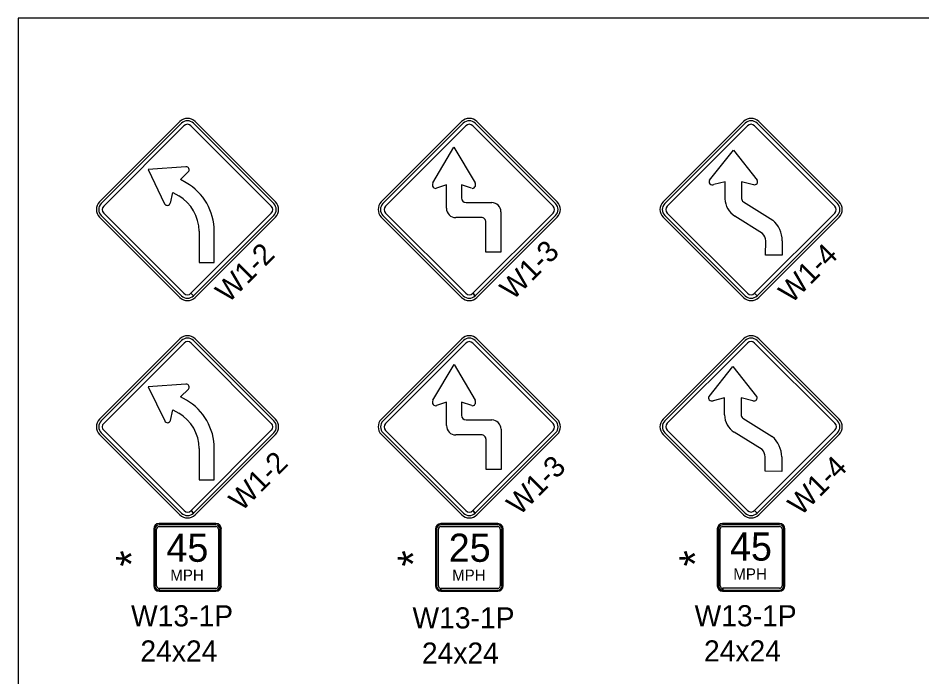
# Model space of a CAD drawing. Extents: x 1458 to 4498, y 17709 to 24109.
# Drawn here: x 1458 to 2100, y 23641 to 24109 of the extents above; entities that cross this region are included whole.
import ezdxf

# ---------------------------------------------------------------- set-up
doc = ezdxf.new("R2010")
doc.units = 0
doc.layers.add('P_TRAF_TCP_General', color=7, linetype='Continuous')

msp = doc.modelspace()

# ---------------------------------------------------------------- linework, layer by layer
at = {"layer": 'P_TRAF_TCP_General'}
for p, q in [((1573.24, 24035.63), (1516.24, 23978.62)), ((1574.43, 24034.44), (1517.42, 23977.44)), ((1574.43, 24034.44), (1517.42, 23977.44)), ((1519.19, 23975.67), (1576.19, 24032.68)), ((1519.19, 23975.67), (1576.19, 24032.68)), ((1581.14, 24032.68), (1638.15, 23975.67)), ((1581.14, 24032.68), (1638.15, 23975.67)), ((1639.91, 23977.44), (1582.91, 24034.44)), ((1639.91, 23977.44), (1582.91, 24034.44)), ((1641.1, 23978.62), (1584.09, 24035.63)), ((1773.24, 24035.63), (1716.24, 23978.62)), ((1774.43, 24034.44), (1717.42, 23977.44)), ((1774.43, 24034.44), (1717.42, 23977.44)), ((1719.19, 23975.67), (1776.19, 24032.68)), ((1719.19, 23975.67), (1776.19, 24032.68)), ((1781.14, 24032.68), (1838.15, 23975.67)), ((1781.14, 24032.68), (1838.15, 23975.67)), ((1839.91, 23977.44), (1782.91, 24034.44)), ((1839.91, 23977.44), (1782.91, 24034.44)), ((1841.1, 23978.62), (1784.09, 24035.63)), ((1973.24, 24035.63), (1916.24, 23978.62)), ((1974.43, 24034.44), (1917.42, 23977.44)), ((1974.43, 24034.44), (1917.42, 23977.44)), ((1919.19, 23975.67), (1976.19, 24032.68)), ((1919.19, 23975.67), (1976.19, 24032.68)), ((1981.14, 24032.68), (2038.15, 23975.67)), ((1981.14, 24032.68), (2038.15, 23975.67)), ((2039.91, 23977.44), (1982.91, 24034.44)), ((2039.91, 23977.44), (1982.91, 24034.44)), ((2041.1, 23978.62), (1984.09, 24035.63)), ((1752.85, 23992.05), (1767.8, 24017.51)), ((1767.8, 24017.51), (1782.75, 23992.04)), ((1949.25, 23993.98), (1966.09, 24015.3)), ((1966.09, 24015.3), (1982.93, 23993.98)), ((1577.54, 24003.56), (1550.68, 24001.63)), ((1550.68, 24001.63), (1562.46, 23977.36)), ((1573.71, 23994.54), (1579.24, 23999.85)), ((1577.84, 23992.16), (1573.71, 23994.54)), ((1960.16, 23992.9), (1952.22, 23990.95)), ((1960.16, 23980.81), (1960.16, 23992.9)), ((1980.27, 23990.85), (1971.93, 23992.92)), ((1971.93, 23992.92), (1971.93, 23981.1)), ((1566.5, 23977.78), (1568.33, 23985.23)), ((1568.33, 23985.23), (1572.49, 23982.83)), ((1762.48, 23990.74), (1755.49, 23988.42)), ((1762.48, 23974.09), (1762.48, 23990.74)), ((1780.36, 23988.31), (1773.11, 23990.74)), ((1773.11, 23990.74), (1773.11, 23981.4)), ((1776.39, 23978.12), (1794.63, 23978.12)), ((1973.29, 23978.59), (1994.1, 23965.59)), ((1516.24, 23967.77), (1573.24, 23910.77)), ((1517.42, 23968.96), (1574.43, 23911.95)), ((1517.42, 23968.96), (1574.43, 23911.95)), ((1576.19, 23913.72), (1519.19, 23970.72)), ((1638.15, 23970.72), (1581.16, 23913.74)), ((1638.15, 23970.72), (1581.16, 23913.74)), ((1582.93, 23911.97), (1639.91, 23968.96)), ((1582.93, 23911.97), (1639.91, 23968.96)), ((1584.09, 23910.77), (1641.1, 23967.77)), ((1716.24, 23967.77), (1773.24, 23910.77)), ((1717.42, 23968.96), (1774.43, 23911.95)), ((1717.42, 23968.96), (1774.43, 23911.95)), ((1776.19, 23913.72), (1719.19, 23970.72)), ((1787.21, 23967.49), (1769.05, 23967.49)), ((1838.15, 23970.72), (1781.16, 23913.74)), ((1838.15, 23970.72), (1781.16, 23913.74)), ((1782.93, 23911.97), (1839.91, 23968.96)), ((1782.93, 23911.97), (1839.91, 23968.96)), ((1784.09, 23910.77), (1841.1, 23967.77)), ((1801.15, 23971.55), (1801.15, 23942.82)), ((1916.24, 23967.77), (1973.24, 23910.77)), ((1917.42, 23968.96), (1974.43, 23911.95)), ((1917.42, 23968.96), (1974.43, 23911.95)), ((1976.19, 23913.72), (1919.19, 23970.72)), ((1986.86, 23956.24), (1967.14, 23968.56)), ((2038.15, 23970.72), (1981.16, 23913.74)), ((2038.15, 23970.72), (1981.16, 23913.74)), ((1982.93, 23911.97), (2039.91, 23968.96)), ((1982.93, 23911.97), (2039.91, 23968.96)), ((1984.09, 23910.77), (2041.1, 23967.77)), ((1790.53, 23942.84), (1790.53, 23964.21)), ((1586.89, 23957.89), (1586.89, 23935.67)), ((1597.64, 23935.67), (1597.64, 23957.86)), ((1989.02, 23940.78), (1989.04, 23950.99)), ((2000.8, 23950.99), (2000.79, 23940.77)), ((1801.15, 23942.82), (1790.53, 23942.84)), ((2000.79, 23940.77), (1989.02, 23940.78)), ((1586.89, 23935.67), (1597.64, 23935.67)), ((1582.91, 23911.95), (1581.14, 23913.72)), ((1582.91, 23911.95), (1581.14, 23913.72)), ((1581.16, 23913.74), (1582.93, 23911.97)), ((1581.16, 23913.74), (1582.93, 23911.97)), ((1782.91, 23911.95), (1781.14, 23913.72)), ((1782.91, 23911.95), (1781.14, 23913.72)), ((1781.16, 23913.74), (1782.93, 23911.97)), ((1781.16, 23913.74), (1782.93, 23911.97)), ((1982.91, 23911.95), (1981.14, 23913.72)), ((1982.91, 23911.95), (1981.14, 23913.72)), ((1981.16, 23913.74), (1982.93, 23911.97)), ((1981.16, 23913.74), (1982.93, 23911.97)), ((1573.28, 23881.34), (1516.27, 23824.33)), ((1574.46, 23880.15), (1517.46, 23823.15)), ((1574.46, 23880.15), (1517.46, 23823.15)), ((1519.22, 23821.38), (1576.23, 23878.38)), ((1581.18, 23878.38), (1638.18, 23821.38)), ((1639.95, 23823.15), (1582.95, 23880.15)), ((1639.95, 23823.15), (1582.95, 23880.15)), ((1641.13, 23824.33), (1584.13, 23881.34)), ((1773.28, 23881.32), (1716.27, 23824.31)), ((1774.46, 23880.13), (1717.46, 23823.13)), ((1774.46, 23880.13), (1717.46, 23823.13)), ((1719.22, 23821.36), (1776.23, 23878.37)), ((1781.18, 23878.37), (1838.18, 23821.36)), ((1839.95, 23823.13), (1782.95, 23880.13)), ((1841.13, 23824.31), (1784.13, 23881.32)), ((1973.27, 23881.37), (1916.27, 23824.37)), ((1974.45, 23880.19), (1917.45, 23823.18)), ((1919.22, 23821.42), (1976.22, 23878.42)), ((1981.17, 23878.42), (2038.17, 23821.42)), ((2039.94, 23823.18), (1982.94, 23880.19)), ((2041.13, 23824.37), (1984.12, 23881.37)), ((1752.88, 23837.74), (1767.83, 23863.2)), ((1767.83, 23863.2), (1782.79, 23837.73)), ((1948.88, 23840.52), (1965.72, 23861.83)), ((1965.72, 23861.83), (1982.56, 23840.52)), ((1577.58, 23849.27), (1550.72, 23847.33)), ((1550.72, 23847.33), (1562.5, 23823.06)), ((1573.75, 23840.25), (1579.28, 23845.56)), ((1577.88, 23837.86), (1573.75, 23840.25)), ((1959.79, 23839.44), (1951.85, 23837.48)), ((1959.79, 23827.35), (1959.79, 23839.44)), ((1979.9, 23837.38), (1971.56, 23839.46)), ((1971.56, 23839.46), (1971.56, 23827.64)), ((1762.52, 23836.43), (1755.52, 23834.11)), ((1762.52, 23819.78), (1762.52, 23836.43)), ((1780.4, 23834), (1773.14, 23836.43)), ((1773.14, 23836.43), (1773.14, 23827.09)), ((1566.54, 23823.49), (1568.37, 23830.94)), ((1568.37, 23830.94), (1572.53, 23828.54)), ((1972.92, 23825.13), (1993.74, 23812.12)), ((1776.43, 23823.81), (1794.67, 23823.81)), ((1516.27, 23813.48), (1573.28, 23756.47)), ((1517.46, 23814.66), (1574.46, 23757.66)), ((1576.23, 23759.43), (1519.22, 23816.43)), ((1638.18, 23816.43), (1581.2, 23759.44)), ((1582.96, 23757.68), (1639.95, 23814.66)), ((1582.96, 23757.68), (1639.95, 23814.66)), ((1584.13, 23756.47), (1641.13, 23813.48)), ((1716.27, 23813.46), (1773.28, 23756.46)), ((1717.46, 23814.65), (1774.46, 23757.64)), ((1717.46, 23814.65), (1774.46, 23757.64)), ((1776.23, 23759.41), (1719.22, 23816.41)), ((1787.24, 23813.18), (1769.09, 23813.18)), ((1838.18, 23816.41), (1781.2, 23759.43)), ((1782.96, 23757.66), (1839.95, 23814.65)), ((1784.13, 23756.46), (1841.13, 23813.46)), ((1801.19, 23817.24), (1801.19, 23788.51)), ((1916.27, 23813.52), (1973.27, 23756.51)), ((1917.45, 23814.7), (1974.45, 23757.7)), ((1976.22, 23759.46), (1919.22, 23816.47)), ((1986.49, 23802.78), (1966.78, 23815.1)), ((2038.17, 23816.47), (1981.19, 23759.48)), ((1982.95, 23757.71), (2039.94, 23814.7)), ((1984.12, 23756.51), (2041.13, 23813.52)), ((1790.57, 23788.53), (1790.57, 23809.9)), ((1586.92, 23803.6), (1586.92, 23781.38)), ((1597.68, 23781.38), (1597.68, 23803.57)), ((1988.65, 23787.32), (1988.67, 23797.53)), ((2000.44, 23797.53), (2000.42, 23787.3)), ((1801.19, 23788.51), (1790.57, 23788.53)), ((2000.42, 23787.3), (1988.65, 23787.32)), ((1586.92, 23781.38), (1597.68, 23781.38)), ((1582.95, 23757.66), (1581.18, 23759.43)), ((1582.95, 23757.66), (1581.18, 23759.43)), ((1581.2, 23759.44), (1582.96, 23757.68)), ((1581.2, 23759.44), (1582.96, 23757.68)), ((1782.95, 23757.64), (1781.18, 23759.41)), ((1782.95, 23757.64), (1781.18, 23759.41)), ((1781.2, 23759.43), (1782.96, 23757.66)), ((1781.2, 23759.43), (1782.96, 23757.66)), ((1982.94, 23757.7), (1981.17, 23759.46)), ((1982.94, 23757.7), (1981.17, 23759.46)), ((1981.19, 23759.48), (1982.95, 23757.71)), ((1981.19, 23759.48), (1982.95, 23757.71)), ((1598.9, 23750.23), (1558.51, 23750.23)), ((1598.9, 23749.37), (1558.51, 23749.37)), ((1558.51, 23748.12), (1598.9, 23748.12)), ((1798.9, 23750.21), (1758.51, 23750.21)), ((1798.9, 23749.36), (1758.51, 23749.36)), ((1758.51, 23748.11), (1798.9, 23748.11)), ((1998.89, 23750.27), (1958.5, 23750.27)), ((1998.89, 23749.41), (1958.5, 23749.41)), ((1998.89, 23749.41), (1958.5, 23749.41)), ((1958.5, 23748.16), (1998.89, 23748.16)), ((1554.71, 23746.43), (1554.71, 23706.05)), ((1555.51, 23746.37), (1555.51, 23705.99)), ((1556.76, 23705.99), (1556.76, 23746.37)), ((1600.65, 23746.37), (1600.65, 23705.99)), ((1601.89, 23705.99), (1601.89, 23746.37)), ((1602.69, 23706.05), (1602.69, 23746.43)), ((1754.71, 23746.41), (1754.71, 23706.03)), ((1755.51, 23746.36), (1755.51, 23705.97)), ((1756.76, 23705.97), (1756.76, 23746.36)), ((1800.65, 23746.36), (1800.65, 23705.97)), ((1801.89, 23705.97), (1801.89, 23746.36)), ((1802.69, 23706.03), (1802.69, 23746.41)), ((1954.71, 23746.47), (1954.71, 23706.08)), ((1955.5, 23746.41), (1955.5, 23706.03)), ((1955.5, 23746.41), (1955.5, 23706.03)), ((1956.75, 23706.03), (1956.75, 23746.41)), ((2000.64, 23746.41), (2000.64, 23706.03)), ((2001.89, 23706.03), (2001.89, 23746.41)), ((2001.89, 23706.03), (2001.89, 23746.41)), ((2002.69, 23706.08), (2002.69, 23746.47)), ((1558.51, 23702.99), (1558.51, 23704.24)), ((1598.9, 23704.24), (1558.52, 23704.24)), ((1558.52, 23704.24), (1558.52, 23702.99)), ((1558.52, 23702.99), (1598.9, 23702.99)), ((1758.51, 23702.97), (1758.51, 23704.22)), ((1798.9, 23704.22), (1758.52, 23704.22)), ((1758.52, 23704.22), (1758.52, 23702.97)), ((1758.52, 23702.97), (1798.9, 23702.97)), ((1958.5, 23703.03), (1958.5, 23704.28)), ((1958.5, 23703.03), (1998.89, 23703.03)), ((1998.89, 23704.28), (1958.52, 23704.28)), ((1958.52, 23704.28), (1958.52, 23703.03)), ((1958.52, 23703.03), (1998.89, 23703.03)), ((1558.51, 23702.25), (1598.9, 23702.25)), ((1758.51, 23702.23), (1798.9, 23702.23)), ((1958.5, 23702.29), (1998.89, 23702.29))]:
    msp.add_line(p, q, dxfattribs=at)
msp.add_lwpolyline([(4498.44, 24109.14), (1458.44, 24109.14), (1458.44, 22109.14), (4498.44, 22109.14)], close=True, dxfattribs=at)
for centre, radius, start, end in [((1578.67, 24030.2), 7.67, 45, 135), ((1778.67, 24030.2), 7.67, 45, 135), ((1978.67, 24030.2), 7.67, 45, 135), ((1578.67, 24030.2), 6, 45, 135), ((1578.67, 24030.2), 6, 45, 135), ((1578.67, 24030.2), 3.5, 45, 135), ((1578.67, 24030.2), 3.5, 45, 135), ((1778.67, 24030.2), 6, 45, 135), ((1778.67, 24030.2), 6, 45, 135), ((1778.67, 24030.2), 3.5, 45, 135), ((1778.67, 24030.2), 3.5, 45, 135), ((1978.67, 24030.2), 6, 45, 135), ((1978.67, 24030.2), 6, 45, 135), ((1978.67, 24030.2), 3.5, 45, 135), ((1978.67, 24030.2), 3.5, 45, 135), ((1577.75, 24001.41), 2.16, 313.81864, 95.40365), ((1558.04, 23957.86), 39.6, 0, 59.99991), ((1558.09, 23957.89), 28.8, 0.00019, 59.99984), ((1776.39, 23981.4), 3.28, 180, 270), ((1974.72, 23981), 14.57, 180.74836, 238.64658), ((1974.72, 23981), 2.8, 177.92278, 239.2343), ((1521.66, 23973.2), 7.67, 135, 225), ((1521.66, 23973.2), 6, 135, 225), ((1521.66, 23973.2), 6, 135, 225), ((1521.66, 23973.2), 3.5, 135, 225), ((1521.66, 23973.2), 3.5, 135, 225), ((1564.4, 23978.3), 2.16, 205.88537, 346.1817), ((1635.67, 23973.2), 3.5, 315, 45), ((1635.67, 23973.2), 3.5, 315, 45), ((1635.67, 23973.2), 6, 315, 45), ((1635.67, 23973.2), 6, 315, 45), ((1635.67, 23973.2), 7.67, 315, 45), ((1721.66, 23973.2), 7.67, 135, 225), ((1721.66, 23973.2), 6, 135, 225), ((1721.66, 23973.2), 6, 135, 225), ((1721.66, 23973.2), 3.5, 135, 225), ((1721.66, 23973.2), 3.5, 135, 225), ((1769.05, 23974.06), 6.57, 179.74233, 270), ((1794.59, 23971.55), 6.57, 0, 89.62688), ((1835.67, 23973.2), 3.5, 315, 45), ((1835.67, 23973.2), 3.5, 315, 45), ((1835.67, 23973.2), 6, 315, 45), ((1835.67, 23973.2), 6, 315, 45), ((1835.67, 23973.2), 7.67, 315, 45), ((1921.66, 23973.2), 7.67, 135, 225), ((1921.66, 23973.2), 6, 135, 225), ((1921.66, 23973.2), 6, 135, 225), ((1921.66, 23973.2), 3.5, 135, 225), ((1921.66, 23973.2), 3.5, 135, 225), ((2035.67, 23973.2), 3.5, 315, 45), ((2035.67, 23973.2), 3.5, 315, 45), ((2035.67, 23973.2), 6, 315, 45), ((2035.67, 23973.2), 6, 315, 45), ((2035.67, 23973.2), 7.67, 315, 45), ((1787.25, 23964.21), 3.28, 0, 90.67067), ((1981, 23950.74), 19.8, 0.74284, 48.57601), ((1981.13, 23950.79), 7.91, 1.50141, 43.58883), ((1578.67, 23916.19), 7.67, 225, 315), ((1578.67, 23916.19), 6, 225, 315), ((1578.67, 23916.19), 6, 225, 315), ((1578.67, 23916.19), 3.5, 225, 315), ((1578.67, 23916.19), 3.5, 225, 315), ((1778.67, 23916.19), 7.67, 225, 315), ((1778.67, 23916.19), 6, 225, 315), ((1778.67, 23916.19), 6, 225, 315), ((1778.67, 23916.19), 3.5, 225, 315), ((1778.67, 23916.19), 3.5, 225, 315), ((1978.67, 23916.19), 7.67, 225, 315), ((1978.67, 23916.19), 6, 225, 315), ((1978.67, 23916.19), 6, 225, 315), ((1978.67, 23916.19), 3.5, 225, 315), ((1978.67, 23916.19), 3.5, 225, 315), ((1578.7, 23875.91), 7.67, 45, 135), ((1778.7, 23875.89), 7.67, 45, 135), ((1978.7, 23875.95), 7.67, 45, 135), ((1578.7, 23875.91), 6, 45, 135), ((1578.7, 23875.91), 3.5, 45, 135), ((1778.7, 23875.89), 6, 45, 135), ((1778.7, 23875.89), 3.5, 45, 135), ((1978.7, 23875.95), 6, 45, 135), ((1978.7, 23875.95), 3.5, 45, 135), ((1577.78, 23847.12), 2.16, 313.81864, 95.40365), ((1558.08, 23803.57), 39.6, 0, 59.99991), ((1558.12, 23803.6), 28.8, 0.00019, 59.99984), ((1776.43, 23827.09), 3.28, 180, 270), ((1974.36, 23827.54), 14.57, 180.74836, 238.64658), ((1974.36, 23827.54), 2.8, 177.92278, 239.2343), ((1521.7, 23818.91), 7.67, 135, 225), ((1521.7, 23818.91), 6, 135, 225), ((1521.7, 23818.91), 3.5, 135, 225), ((1564.44, 23824.01), 2.16, 205.88537, 346.1817), ((1635.71, 23818.91), 3.5, 315, 45), ((1635.71, 23818.91), 3.5, 315, 45), ((1635.71, 23818.91), 6, 315, 45), ((1635.71, 23818.91), 7.67, 315, 45), ((1721.7, 23818.89), 7.67, 135, 225), ((1721.7, 23818.89), 6, 135, 225), ((1721.7, 23818.89), 3.5, 135, 225), ((1769.09, 23819.75), 6.57, 179.74233, 270), ((1794.62, 23817.24), 6.57, 0, 89.62688), ((1835.71, 23818.89), 3.5, 315, 45), ((1835.71, 23818.89), 6, 315, 45), ((1835.71, 23818.89), 7.67, 315, 45), ((1921.69, 23818.94), 7.67, 135, 225), ((1921.69, 23818.94), 6, 135, 225), ((1921.69, 23818.94), 3.5, 135, 225), ((2035.7, 23818.94), 3.5, 315, 45), ((2035.7, 23818.94), 6, 315, 45), ((2035.7, 23818.94), 7.67, 315, 45), ((1787.28, 23809.9), 3.28, 0, 90.67067), ((1980.63, 23797.27), 19.8, 0.74284, 48.57601), ((1980.76, 23797.32), 7.91, 1.50141, 43.58883), ((1578.7, 23761.9), 7.67, 225, 315), ((1578.7, 23761.9), 6, 225, 315), ((1578.7, 23761.9), 3.5, 225, 315), ((1778.7, 23761.88), 7.67, 225, 315), ((1778.7, 23761.88), 6, 225, 315), ((1778.7, 23761.88), 3.5, 225, 315), ((1978.7, 23761.94), 7.67, 225, 315), ((1978.7, 23761.94), 6, 225, 315), ((1978.7, 23761.94), 3.5, 225, 315), ((1558.51, 23746.43), 3.8, 90, 180), ((1558.51, 23746.37), 3, 90, 180), ((1558.51, 23746.37), 1.75, 90, 180), ((1598.9, 23746.43), 3.8, 0, 90), ((1598.9, 23746.37), 3, 0, 90), ((1598.9, 23746.37), 1.75, 0, 90), ((1758.51, 23746.41), 3.8, 90, 180), ((1758.51, 23746.36), 3, 90, 180), ((1758.51, 23746.36), 1.75, 90, 180), ((1798.9, 23746.41), 3.8, 0, 90), ((1798.9, 23746.36), 3, 0, 90), ((1798.9, 23746.36), 1.75, 0, 90), ((1958.5, 23746.47), 3.8, 90, 180), ((1958.5, 23746.41), 3, 90, 180), ((1958.5, 23746.41), 3, 90, 180), ((1958.5, 23746.41), 1.75, 90, 180), ((1998.89, 23746.47), 3.8, 0, 90), ((1998.89, 23746.41), 3, 0, 90), ((1998.89, 23746.41), 3, 0, 90), ((1998.89, 23746.41), 1.75, 0, 90), ((1558.51, 23706.05), 3.8, 180, 270), ((1558.51, 23705.99), 3, 180, 270), ((1558.51, 23705.99), 1.75, 180, 270), ((1598.9, 23706.05), 3.8, 270, 0), ((1598.9, 23705.99), 3, 270, 0), ((1598.9, 23705.99), 1.75, 270, 0), ((1758.51, 23706.03), 3.8, 180, 270), ((1758.51, 23705.97), 3, 180, 270), ((1758.51, 23705.97), 1.75, 180, 270), ((1798.9, 23706.03), 3.8, 270, 0), ((1798.9, 23705.97), 3, 270, 0), ((1798.9, 23705.97), 1.75, 270, 0), ((1958.5, 23706.08), 3.8, 180, 270), ((1958.5, 23706.03), 3, 180, 270), ((1958.5, 23706.03), 3, 180, 270), ((1958.5, 23706.03), 1.75, 180, 270), ((1998.89, 23706.08), 3.8, 270, 0), ((1998.89, 23706.03), 3, 270, 0), ((1998.89, 23706.03), 3, 270, 0), ((1998.89, 23706.03), 1.75, 270, 0)]:
    msp.add_arc(centre, radius, start, end, dxfattribs=at)
for centre, major_axis, ratio, start_param, end_param in [((1754.61, 23990.67), (0, 2.46), 0.866667, 0.975386, 3.563107), ((1780.98, 23990.67), (0, -2.46), 0.866667, 5.990219, 8.4463), ((1951.24, 23992.83), (2.4, 0), 0.857143, 2.546183, 5.133903), ((1980.94, 23992.83), (2.4, 0), 0.857143, 4.429962, 6.878595), ((1754.65, 23836.36), (0, 2.46), 0.866667, 0.975386, 3.563107), ((1781.01, 23836.36), (0, -2.46), 0.866667, 5.990219, 8.4463), ((1950.87, 23839.36), (2.4, 0), 0.857143, 2.546183, 5.133903), ((1980.57, 23839.36), (2.4, 0), 0.857143, 4.429962, 6.878595)]:
    msp.add_ellipse(centre, major_axis=major_axis, ratio=ratio, start_param=start_param, end_param=end_param, dxfattribs=at)

# ---------------------------------------------------------------- texts
for s, height, rotation, p in [('W1-2', 14.994, 45, (1607.65, 23906.31)), ('W1-3', 14.994, 45, (1809.6, 23908.25)), ('W1-4', 14.994, 45, (2007.31, 23905.96)), ('W1-2', 14.994, 45, (1617.14, 23758.28)), ('W1-3', 14.994, 45, (1814.29, 23755.42)), ('W1-4', 14.994, 45, (2013.94, 23755.13)), ('*', 22.14, 90, (1549.97, 23719.68)), ('*', 22.14, 90, (1749.94, 23719.71)), ('*', 22.14, 90, (1949.98, 23719.76))]:
    msp.add_text(s, height=height, rotation=rotation, dxfattribs=at).set_placement(p)
for s, height, p in [('45', 19.992, (1563.71, 23723.08)), ('25', 19.992, (1764.1, 23723.07)), ('45', 19.992, (1963.7, 23723.91)), ('MPH', 7.997, (1566.48, 23709.59)), ('MPH', 7.997, (1766.48, 23709.58)), ('MPH', 7.997, (1966.08, 23710.42)), ('W13-1P', 14.994, (1538.59, 23677.26)), ('W13-1P', 14.994, (1738.36, 23675.78)), ('W13-1P', 14.994, (1938.58, 23677.3)), ('24x24', 14.994, (1545.26, 23652.27)), ('24x24', 14.994, (1745.04, 23650.79)), ('24x24', 14.994, (1945.25, 23652.31))]:
    msp.add_text(s, height=height, dxfattribs=at).set_placement(p)

doc.saveas('drawing.dxf')
